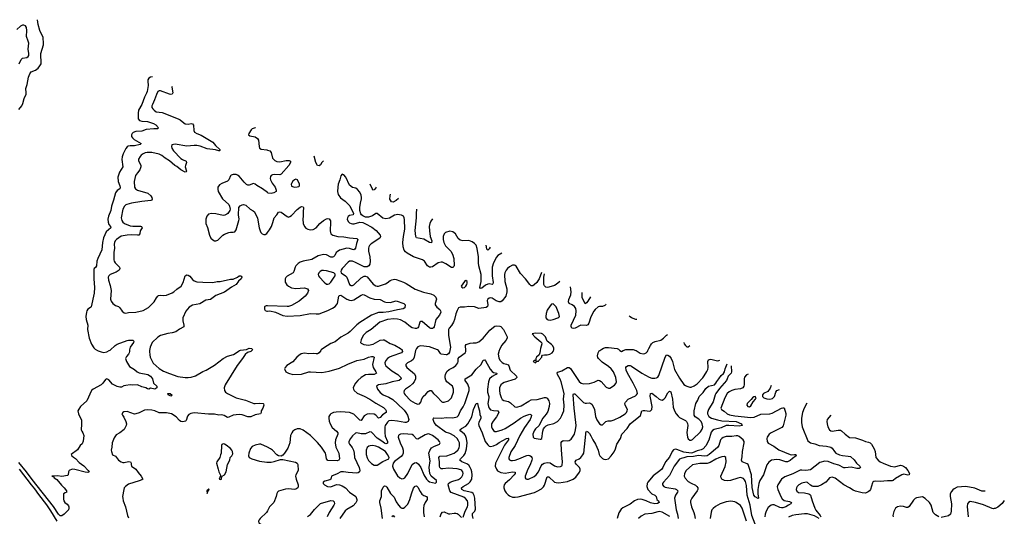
# Model space of a CAD drawing. Header units: inches. Extents: x 2001573 to 2220545, y 644482 to 846830.
# Tile 570 of 656: x 2096591 to 2110138, y 837718 to 844557. Entities that reach past the tile are written whole.
import ezdxf

# ---------------------------------------------------------------- set-up
doc = ezdxf.new("R2010")
doc.units = ezdxf.units.IN
doc.header["$MEASUREMENT"] = 0
for name, color, linetype in [('C0893', 7, 'Continuous'), ('C0894', 7, 'Continuous'), ('C1803', 7, 'Continuous'), ('C1804', 7, 'Continuous'), ('C1813', 7, 'Continuous')]:
    doc.layers.add(name, color=color, linetype=linetype)

msp = doc.modelspace()

# ---------------------------------------------------------------- linework, layer by layer
at = {"layer": 'C0893', "color": 5}
for points, elevation in [([(2098103, 840000), (2098104, 839990), (2098098, 839970), (2098087, 839950), (2098061, 839919), (2098048, 839892), (2098061, 839850), (2098103, 839783), (2098170, 839738), (2098206, 839706), (2098235, 839695), (2098353, 839673), (2098390, 839650), (2098417, 839610), (2098434, 839554), (2098476, 839510), (2098479, 839490), (2098450, 839470), (2098390, 839484), (2098370, 839469), (2098350, 839474), (2098328, 839488), (2098270, 839501), (2098210, 839530), (2098150, 839523), (2098110, 839528), (2098050, 839521), (2098024, 839516), (2097990, 839496), (2097970, 839495), (2097930, 839507), (2097870, 839538), (2097816, 839596), (2097790, 839610), (2097770, 839604), (2097733, 839550), (2097711, 839529), (2097602, 839470), (2097579, 839450), (2097515, 839310), (2097430, 839230), (2097404, 839196), (2097391, 839170), (2097398, 839130), (2097442, 839042), (2097443, 838970), (2097436, 838930), (2097439, 838910), (2097444, 838890), (2097459, 838870), (2097475, 838830), (2097466, 838754), (2097450, 838718), (2097424, 838696), (2097385, 838635), (2097301, 838570), (2097308, 838550), (2097330, 838531), (2097357, 838517), (2097410, 838459), (2097474, 838414), (2097533, 838350), (2097546, 838330), (2097530, 838322), (2097490, 838325), (2097350, 838364), (2097314, 838366), (2097270, 838348), (2097261, 838330), (2097256, 838290), (2097250, 838282), (2097173, 838267), (2097110, 838278), (2097034, 838270), (2097060, 838260), (2097065, 838250), (2097104, 838224), (2097166, 838146), (2097205, 838110), (2097235, 838070), (2097236, 838056), (2097242, 838050), (2097216, 838044), (2097193, 838027), (2097194, 837954), (2097199, 837930), (2097210, 837910), (2097244, 837884), (2097261, 837861), (2097267, 837850), (2097267, 837830), (2097262, 837810), (2097246, 837790), (2097204, 837750), (2097170, 837727), (2097150, 837727), (2097126, 837746), (2097056, 837856), (2096764, 838224), (2096684, 838330), (2096579, 838459)], 260), ([(2097663, 840000), (2097670, 839995), (2097710, 839982), (2097750, 839976), (2097790, 839984), (2097824, 840000)], 260), ([(2099785, 840000), (2099772, 839988), (2099724, 839976), (2099694, 839946), (2099658, 839890), (2099584, 839796), (2099417, 839530), (2099405, 839490), (2099410, 839451), (2099423, 839430), (2099450, 839410), (2099568, 839348), (2099699, 839319), (2099813, 839273), (2099830, 839270), (2099897, 839277), (2099942, 839270), (2099947, 839267), (2099951, 839250), (2099938, 839210), (2099914, 839170), (2099913, 839150), (2099903, 839130), (2099830, 839117), (2099770, 839087), (2099731, 839089), (2099650, 839116), (2099610, 839120), (2099527, 839113), (2099470, 839084), (2099450, 839080), (2099405, 839105), (2099374, 839114), (2099330, 839113), (2099270, 839125), (2099190, 839126), (2098990, 839144), (2098946, 839134), (2098920, 839120), (2098902, 839098), (2098880, 839040), (2098871, 839029), (2098856, 839024), (2098830, 839020), (2098810, 839025), (2098790, 839038), (2098746, 839090), (2098680, 839130), (2098610, 839144), (2098510, 839144), (2098450, 839170), (2098410, 839181), (2098350, 839185), (2098310, 839180), (2098237, 839143), (2098190, 839128), (2098170, 839127), (2098070, 839161), (2098024, 839156), (2098012, 839150), (2097998, 839130), (2098006, 839110), (2098024, 839084), (2098050, 839025), (2098059, 838990), (2098057, 838970), (2098028, 838912), (2097971, 838870), (2097920, 838840), (2097890, 838799), (2097865, 838730), (2097860, 838670), (2097850, 838630), (2097852, 838610), (2097870, 838567), (2097910, 838545), (2097950, 838490), (2097988, 838468), (2098010, 838460), (2098030, 838460), (2098090, 838473), (2098116, 838470), (2098124, 838450), (2098124, 838430), (2098130, 838410), (2098191, 838370), (2098221, 838321), (2098263, 838270), (2098285, 838230), (2098270, 838219), (2098234, 838206), (2098090, 838161), (2098045, 838130), (2098030, 838110), (2098024, 838090), (2098007, 837990), (2098008, 837970), (2098014, 837930), (2098048, 837850), (2098075, 837730), (2098090, 837699)], 280), ([(2098379, 840000), (2098377, 839990), (2098381, 839941), (2098388, 839908), (2098429, 839829), (2098510, 839756), (2098570, 839717), (2098650, 839683), (2098766, 839646), (2098870, 839631), (2098910, 839630), (2098950, 839636), (2099010, 839655), (2099109, 839711), (2099158, 839730), (2099270, 839799), (2099391, 839891), (2099450, 839922), (2099533, 839947), (2099610, 839998), (2099615, 840000)], 280), ([(2100000, 838669), (2099910, 838710), (2099890, 838712), (2099830, 838698), (2099790, 838678), (2099768, 838652), (2099742, 838590), (2099738, 838550), (2099750, 838528), (2099783, 838510), (2099890, 838476), (2099990, 838465), (2100000, 838465)], 320), ([(2096586, 838366), (2096750, 838151), (2096796, 838096), (2096850, 838019), (2096959, 837879), (2097016, 837796), (2097101, 837650)], 260), ([(2100000, 837795), (2099986, 837770), (2099899, 837690), (2099886, 837670), (2099876, 837650), (2099883, 837630), (2099990, 837556), (2100000, 837551)], 320)]:
    msp.add_lwpolyline(points, dxfattribs=dict(at, elevation=elevation))
for points, elevation in [([(2098670, 839373), (2098635, 839390), (2098628, 839410), (2098662, 839410), (2098690, 839388), (2098682, 839378)], 260), ([(2099390, 838716), (2099371, 838709), (2099366, 838694), (2099362, 838590), (2099356, 838564), (2099344, 838530), (2099305, 838470), (2099298, 838450), (2099324, 838370), (2099331, 838330), (2099353, 838287), (2099354, 838266), (2099350, 838266), (2099334, 838230), (2099350, 838225), (2099366, 838230), (2099366, 838254), (2099370, 838254), (2099378, 838270), (2099410, 838291), (2099430, 838331), (2099450, 838430), (2099483, 838490), (2099486, 838530), (2099510, 838551), (2099522, 838578), (2099517, 838610), (2099508, 838630), (2099490, 838653), (2099430, 838699), (2099410, 838711)], 320), ([(2099190, 838098), (2099180, 838080), (2099170, 838078), (2099167, 838070), (2099170, 838034), (2099186, 838070), (2099182, 838078), (2099190, 838074), (2099198, 838090)], 320)]:
    msp.add_lwpolyline(points, close=True, dxfattribs=dict(at, elevation=elevation))
at = {"layer": 'C0894', "color": 5}
for points, elevation in [([(2096581, 843319), (2096619, 843370), (2096636, 843404), (2096651, 843470), (2096678, 843530), (2096682, 843550), (2096676, 843610), (2096694, 843666), (2096713, 843767), (2096730, 843810), (2096750, 843837), (2096810, 843864), (2096845, 843890), (2096870, 843920), (2096885, 843950), (2096884, 844090), (2096919, 844210), (2096920, 844230), (2096912, 844310), (2096870, 844410), (2096845, 844490), (2096836, 844557)], 260), ([(2096586, 843950), (2096610, 844010), (2096630, 844026), (2096690, 844035), (2096710, 844048), (2096716, 844064), (2096716, 844090), (2096707, 844150), (2096715, 844235), (2096710, 844261), (2096685, 844325), (2096690, 844410), (2096684, 844450), (2096670, 844473), (2096650, 844483), (2096630, 844483), (2096600, 844470), (2096550, 844424)], 280), ([(2098419, 843772), (2098390, 843767), (2098370, 843754), (2098356, 843730), (2098353, 843710), (2098360, 843650), (2098345, 843570), (2098336, 843544), (2098308, 843492), (2098270, 843391), (2098228, 843310), (2098220, 843270), (2098219, 843230), (2098222, 843190), (2098240, 843170), (2098270, 843161), (2098350, 843153), (2098430, 843126), (2098465, 843110), (2098499, 843070), (2098487, 843053), (2098435, 843055), (2098330, 843043), (2098270, 843023), (2098190, 843019), (2098154, 843006), (2098138, 842990), (2098129, 842970), (2098129, 842950), (2098141, 842930), (2098168, 842908), (2098264, 842850), (2098250, 842840), (2098170, 842818), (2098110, 842821), (2098084, 842816), (2098070, 842808), (2098050, 842782), (2098015, 842710), (2098003, 842670), (2097998, 842630), (2098011, 842530), (2097963, 842457), (2097941, 842390), (2097946, 842330), (2097971, 842270), (2097973, 842247), (2097968, 842230), (2097930, 842205), (2097908, 842172), (2097882, 842070), (2097855, 841990), (2097843, 841930), (2097811, 841850), (2097805, 841810), (2097808, 841768), (2097818, 841738), (2097839, 841710), (2097846, 841690), (2097782, 841638), (2097745, 841555), (2097730, 841490), (2097723, 841390), (2097664, 841270), (2097654, 841230), (2097649, 841170), (2097634, 841146), (2097615, 841130), (2097610, 841115), (2097611, 840990), (2097621, 840870), (2097617, 840790), (2097575, 840605), (2097566, 840594), (2097530, 840572), (2097515, 840550), (2097509, 840530), (2097503, 840470), (2097508, 840428), (2097530, 840350), (2097525, 840290), (2097547, 840170), (2097580, 840090), (2097610, 840039), (2097630, 840020), (2097663, 840000)], 260), ([(2098687, 843639), (2098684, 843630), (2098697, 843550), (2098689, 843531), (2098670, 843527), (2098650, 843532), (2098530, 843576), (2098510, 843578), (2098494, 843566), (2098473, 843527), (2098447, 843453), (2098418, 843390), (2098410, 843370), (2098410, 843350), (2098422, 843330), (2098440, 843310), (2098468, 843290), (2098550, 843280), (2098770, 843193), (2098798, 843178), (2098850, 843135), (2098870, 843124), (2098910, 843119), (2098950, 843126), (2098970, 843121), (2098984, 843104), (2098986, 843030), (2098997, 843010), (2099030, 842990), (2099090, 842969), (2099248, 842870), (2099286, 842826), (2099345, 842770), (2099345, 842755), (2099342, 842750), (2099330, 842749), (2099283, 842763), (2099170, 842781), (2099076, 842816), (2099030, 842825), (2098990, 842826), (2098890, 842816), (2098730, 842842), (2098686, 842834), (2098679, 842810), (2098683, 842790), (2098705, 842750), (2098807, 842647), (2098830, 842632), (2098882, 842610), (2098887, 842590), (2098871, 842550), (2098870, 842530), (2098884, 842470), (2098880, 842460), (2098870, 842456), (2098810, 842488), (2098754, 842534), (2098726, 842550), (2098654, 842614), (2098591, 842650), (2098546, 842686), (2098510, 842704), (2098410, 842730), (2098345, 842730), (2098317, 842723), (2098290, 842710), (2098262, 842690), (2098247, 842673), (2098225, 842635), (2098224, 842616), (2098258, 842550), (2098260, 842530), (2098245, 842490), (2098210, 842450), (2098184, 842410), (2098165, 842330), (2098173, 842250), (2098186, 842226), (2098210, 842209), (2098353, 842170), (2098395, 842130), (2098409, 842110), (2098414, 842086), (2098411, 842070), (2098394, 842066), (2098270, 842053), (2098131, 842029), (2098067, 842013), (2098050, 842007), (2098032, 841990), (2098012, 841950), (2097986, 841830), (2097995, 841790), (2098009, 841770), (2098032, 841750), (2098110, 841720), (2098150, 841712), (2098254, 841714), (2098269, 841709), (2098275, 841690), (2098250, 841650), (2098243, 841610), (2098229, 841591), (2098210, 841588), (2098133, 841593), (2098070, 841592), (2097986, 841574), (2097924, 841530), (2097905, 841510), (2097895, 841490), (2097892, 841468), (2097896, 841410), (2097888, 841352), (2097887, 841250), (2097892, 841230), (2097907, 841210), (2097966, 841150), (2097970, 841130), (2097959, 841110), (2097918, 841082), (2097838, 841050), (2097817, 841030), (2097809, 841011), (2097815, 840970), (2097838, 840898), (2097849, 840830), (2097841, 840710), (2097850, 840683), (2097873, 840650), (2097910, 840620), (2097950, 840608), (2097970, 840590), (2098003, 840543), (2098030, 840520), (2098050, 840514), (2098090, 840523), (2098190, 840529), (2098290, 840554), (2098364, 840596), (2098439, 840670), (2098473, 840727), (2098490, 840748), (2098503, 840757), (2098530, 840762), (2098570, 840757), (2098610, 840765), (2098690, 840796), (2098710, 840809), (2098753, 840847), (2098813, 840890), (2098840, 840940), (2098870, 841030), (2098890, 841046), (2098910, 841040), (2098930, 841025), (2098970, 840979), (2098990, 840963), (2099030, 840949), (2099110, 840942), (2099250, 840940), (2099310, 840950), (2099350, 840950), (2099490, 840984), (2099530, 840985), (2099589, 841011), (2099610, 841031), (2099631, 841031), (2099645, 841025), (2099647, 841010), (2099637, 840990), (2099603, 840957), (2099571, 840909), (2099506, 840874), (2099410, 840804), (2099290, 840757), (2099215, 840705), (2099150, 840694), (2099070, 840646), (2098970, 840626), (2098923, 840597), (2098877, 840543), (2098836, 840450), (2098834, 840410), (2098851, 840350), (2098850, 840330), (2098790, 840297), (2098741, 840259), (2098690, 840243), (2098630, 840236), (2098530, 840208), (2098490, 840186), (2098415, 840110), (2098386, 840050), (2098379, 840000)], 280), ([(2099836, 843073), (2099832, 843068), (2099790, 843052), (2099778, 843042), (2099745, 842990), (2099739, 842970), (2099758, 842958), (2099830, 842942), (2099862, 842922), (2099876, 842896), (2099885, 842810), (2099892, 842790), (2099913, 842773), (2099990, 842766), (2100000, 842762)], 320), ([(2100000, 842177), (2099930, 842230), (2099855, 842275), (2099830, 842294), (2099810, 842302), (2099750, 842280), (2099730, 842280), (2099710, 842289), (2099679, 842319), (2099610, 842402), (2099590, 842417), (2099570, 842425), (2099530, 842427), (2099502, 842418), (2099490, 842406), (2099467, 842353), (2099450, 842334), (2099370, 842301), (2099338, 842282), (2099319, 842250), (2099316, 842224), (2099320, 842190), (2099383, 842090), (2099467, 842010), (2099479, 841990), (2099486, 841950), (2099482, 841930), (2099456, 841890), (2099443, 841877), (2099415, 841865), (2099390, 841861), (2099290, 841883), (2099230, 841888), (2099190, 841877), (2099168, 841852), (2099154, 841810), (2099150, 841750), (2099176, 841696), (2099201, 841590), (2099221, 841550), (2099250, 841524), (2099270, 841514), (2099290, 841510), (2099318, 841522), (2099384, 841590), (2099410, 841606), (2099470, 841629), (2099490, 841633), (2099530, 841630), (2099550, 841635), (2099570, 841664), (2099608, 841790), (2099610, 841810), (2099602, 841870), (2099605, 841970), (2099624, 841996), (2099650, 842009), (2099671, 842011), (2099703, 842003), (2099762, 841950), (2099805, 841925), (2099820, 841910), (2099864, 841824), (2099887, 841690), (2099900, 841650), (2099910, 841628), (2099926, 841610), (2099950, 841599), (2099970, 841601), (2099990, 841612), (2100000, 841625)], 320), ([(2100000, 840616), (2099983, 840617), (2099962, 840610), (2099958, 840602), (2099959, 840570), (2099970, 840551), (2099990, 840543), (2100000, 840544)], 320), ([(2097824, 840000), (2097835, 840005), (2097903, 840070), (2097932, 840088), (2098070, 840139), (2098090, 840144), (2098150, 840145), (2098161, 840130), (2098155, 840110), (2098113, 840047), (2098103, 840010), (2098103, 840000)], 260), ([(2099615, 840000), (2099630, 840005), (2099710, 840017), (2099750, 840034), (2099786, 840030), (2099795, 840010), (2099785, 840000)], 280)]:
    msp.add_lwpolyline(points, dxfattribs=dict(at, elevation=elevation))
at = {"layer": 'C1803', "color": 5}
for points, elevation in [([(2100734, 840000), (2100710, 839968), (2100690, 839958), (2100670, 839955), (2100630, 839959), (2100570, 839955), (2100510, 839965), (2100466, 839954), (2100430, 839933), (2100405, 839910), (2100350, 839845), (2100265, 839795), (2100242, 839770), (2100235, 839750), (2100238, 839738), (2100253, 839710), (2100289, 839689), (2100350, 839673), (2100470, 839676), (2100570, 839708), (2100590, 839710), (2100750, 839698), (2100850, 839717), (2100990, 839760), (2101106, 839814), (2101230, 839864), (2101330, 839883), (2101390, 839909), (2101430, 839921), (2101450, 839921), (2101468, 839910), (2101443, 839810), (2101454, 839770), (2101493, 839710), (2101498, 839690), (2101469, 839671), (2101390, 839672), (2101350, 839666), (2101290, 839631), (2101242, 839590), (2101209, 839550), (2101187, 839510), (2101181, 839490), (2101183, 839470), (2101191, 839450), (2101235, 839415), (2101330, 839375), (2101410, 839333), (2101490, 839275), (2101596, 839216), (2101625, 839190), (2101635, 839170), (2101634, 839150), (2101585, 839115), (2101550, 839078), (2101530, 839070), (2101493, 839113), (2101470, 839124), (2101410, 839129), (2101370, 839126), (2101330, 839103), (2101290, 839040), (2101270, 839041), (2101190, 839124), (2101128, 839148), (2101010, 839157), (2100946, 839154), (2100910, 839148), (2100872, 839130), (2100861, 839119), (2100846, 839094), (2100843, 839070), (2100847, 839030), (2100862, 838990), (2100890, 838942), (2100952, 838890), (2100968, 838868), (2100970, 838850), (2100937, 838770), (2100931, 838730), (2100942, 838670), (2100984, 838590), (2100990, 838510), (2100984, 838490), (2100958, 838482), (2100830, 838487), (2100814, 838510), (2100805, 838570), (2100798, 838590), (2100743, 838670), (2100690, 838736), (2100594, 838830), (2100490, 838906), (2100450, 838922), (2100430, 838925), (2100410, 838923), (2100378, 838910), (2100351, 838889), (2100334, 838866), (2100318, 838830), (2100306, 838730), (2100282, 838658), (2100234, 838586), (2100210, 838561), (2100190, 838549), (2100153, 838553), (2100130, 838565), (2100070, 838630), (2100041, 838650), (2100000, 838669)], 320), ([(2101855, 840000), (2101858, 839990), (2101843, 839970), (2101710, 839926), (2101677, 839910), (2101650, 839890), (2101630, 839866), (2101617, 839830), (2101620, 839810), (2101630, 839790), (2101710, 839723), (2101792, 839670), (2101833, 839630), (2101840, 839610), (2101810, 839589), (2101715, 839570), (2101630, 839544), (2101527, 839530), (2101502, 839510), (2101513, 839470), (2101550, 839422), (2101592, 839392), (2101670, 839358), (2101725, 839325), (2101790, 839268), (2101879, 839179), (2101904, 839150), (2101928, 839110), (2101947, 839050), (2101936, 839024), (2101910, 839010), (2101890, 839010), (2101790, 839030), (2101710, 839038), (2101670, 839032), (2101650, 839016), (2101621, 838970), (2101616, 838950), (2101613, 838870), (2101620, 838820), (2101652, 838750), (2101653, 838727), (2101641, 838719), (2101630, 838718), (2101610, 838726), (2101574, 838754), (2101510, 838794), (2101430, 838876), (2101410, 838882), (2101350, 838853), (2101290, 838854), (2101230, 838867), (2101210, 838863), (2101170, 838827), (2101141, 838790), (2101120, 838750), (2101120, 838730), (2101129, 838710), (2101166, 838666), (2101183, 838630), (2101193, 838590), (2101199, 838530), (2101264, 838390), (2101270, 838350), (2101265, 838330), (2101250, 838316), (2101230, 838314), (2101110, 838323), (2101047, 838333), (2101010, 838331), (2100958, 838302), (2100883, 838270), (2100871, 838230), (2100859, 838221), (2100790, 838203), (2100767, 838190), (2100767, 838170), (2100783, 838150), (2100827, 838127), (2100870, 838126), (2100950, 838155), (2100990, 838152), (2101030, 838140), (2101073, 838113), (2101129, 838049), (2101217, 837990), (2101230, 837950), (2101228, 837930), (2101218, 837902), (2101177, 837863), (2101090, 837813), (2101068, 837792), (2100995, 837690)], 340), ([(2102039, 840000), (2102019, 839910), (2102003, 839877), (2101982, 839858), (2101925, 839830), (2101902, 839810), (2101903, 839790), (2101918, 839770), (2102022, 839682), (2102037, 839650), (2102036, 839610), (2102019, 839570), (2101996, 839544), (2101956, 839504), (2101899, 839470), (2101880, 839450), (2101875, 839430), (2101881, 839410), (2101894, 839390), (2101970, 839314), (2102030, 839276), (2102070, 839265), (2102090, 839268), (2102110, 839290), (2102123, 839337), (2102141, 839370), (2102178, 839402), (2102210, 839438), (2102233, 839453), (2102254, 839450), (2102283, 839410), (2102330, 839370), (2102397, 839297), (2102410, 839290), (2102430, 839289), (2102490, 839309), (2102516, 839330), (2102530, 839351), (2102558, 839430), (2102560, 839470), (2102545, 839510), (2102470, 839572), (2102454, 839594), (2102446, 839626), (2102447, 839650), (2102450, 839670), (2102468, 839712), (2102500, 839740), (2102555, 839770), (2102590, 839795), (2102618, 839830), (2102625, 839850), (2102623, 839890), (2102636, 839910), (2102721, 839970), (2102728, 839990), (2102728, 840000)], 360), ([(2102691, 837709), (2102720, 837790), (2102750, 837850), (2102755, 837870), (2102755, 837910), (2102750, 837930), (2102725, 837965), (2102701, 837981), (2102526, 838046), (2102509, 838070), (2102486, 838150), (2102492, 838170), (2102516, 838190), (2102550, 838204), (2102630, 838225), (2102658, 838242), (2102676, 838264), (2102688, 838290), (2102692, 838310), (2102688, 838330), (2102672, 838350), (2102659, 838359), (2102610, 838374), (2102490, 838380), (2102411, 838371), (2102390, 838374), (2102372, 838390), (2102367, 838407), (2102365, 838470), (2102357, 838530), (2102372, 838548), (2102470, 838550), (2102567, 838590), (2102593, 838607), (2102618, 838630), (2102637, 838663), (2102643, 838690), (2102640, 838730), (2102630, 838759), (2102611, 838790), (2102570, 838828), (2102510, 838860), (2102450, 838879), (2102325, 838970), (2102293, 839010), (2102279, 839050), (2102283, 839070), (2102290, 839074), (2102390, 839071), (2102470, 839079), (2102550, 839074), (2102610, 839090), (2102630, 839107), (2102657, 839170), (2102693, 839227), (2102714, 839270), (2102773, 839450), (2102773, 839490), (2102768, 839510), (2102757, 839537), (2102722, 839590), (2102722, 839610), (2102813, 839667), (2102870, 839746), (2102939, 839810), (2102970, 839867), (2102990, 839874), (2103001, 839861), (2103065, 839745), (2103090, 839712), (2103110, 839700), (2103156, 839690), (2103153, 839670), (2103135, 839665), (2103090, 839642), (2103057, 839610), (2103043, 839570), (2103026, 839470), (2103028, 839428), (2103044, 839370), (2103045, 839350), (2103032, 839270), (2103039, 839230), (2103048, 839210), (2103070, 839187), (2103110, 839174), (2103169, 839169), (2103185, 839150), (2103152, 839088), (2103104, 839030), (2103083, 838990), (2103084, 838950), (2103090, 838930), (2103110, 838899), (2103130, 838887), (2103150, 838885), (2103230, 838909), (2103270, 838928), (2103394, 839006), (2103481, 839070), (2103530, 839096), (2103570, 839113), (2103610, 839123), (2103630, 839117), (2103633, 839113), (2103630, 839090), (2103615, 839050), (2103538, 838942), (2103472, 838830), (2103408, 838692), (2103350, 838605), (2103321, 838530), (2103322, 838510), (2103330, 838497), (2103347, 838487), (2103370, 838486), (2103410, 838492), (2103481, 838519), (2103530, 838543), (2103570, 838556), (2103590, 838559), (2103610, 838555), (2103630, 838542), (2103637, 838530), (2103641, 838510), (2103638, 838490), (2103613, 838427), (2103582, 838370), (2103547, 838270), (2103546, 838250), (2103555, 838235), (2103570, 838230), (2103590, 838232), (2103670, 838267), (2103697, 838290), (2103727, 838330), (2103766, 838414), (2103784, 838436), (2103809, 838451), (2103850, 838460), (2103890, 838453), (2103950, 838412), (2103990, 838400), (2104030, 838403), (2104048, 838412), (2104056, 838424), (2104060, 838470), (2104048, 838568), (2104041, 838710), (2104043, 838737), (2104050, 838750), (2104070, 838762), (2104130, 838758), (2104150, 838763), (2104177, 838783), (2104224, 838850), (2104239, 838910), (2104245, 838970), (2104244, 839010), (2104218, 839210), (2104207, 839390), (2104210, 839407), (2104230, 839405), (2104350, 839288), (2104370, 839278), (2104390, 839276), (2104430, 839280), (2104450, 839272), (2104461, 839261), (2104482, 839230), (2104500, 839190), (2104513, 839093), (2104530, 839046), (2104570, 838990), (2104590, 838977), (2104610, 838978), (2104657, 839023), (2104687, 839033), (2104730, 839035), (2104770, 839045), (2104850, 839083), (2104922, 839130), (2104940, 839150), (2104951, 839169), (2104952, 839190), (2104922, 839250), (2104919, 839270), (2104924, 839290), (2104961, 839330), (2105062, 839378), (2105078, 839390), (2105090, 839410), (2105082, 839450), (2105031, 839551), (2104952, 839690), (2104935, 839730), (2104929, 839770), (2104938, 839782), (2104964, 839796), (2104990, 839797), (2105010, 839787), (2105149, 839690), (2105250, 839635), (2105290, 839620), (2105330, 839620), (2105354, 839626), (2105370, 839633), (2105383, 839657), (2105470, 839911), (2105490, 839940), (2105510, 839938), (2105530, 839922), (2105554, 839890), (2105572, 839850), (2105602, 839742), (2105670, 839621), (2105730, 839533), (2105750, 839518), (2105770, 839510), (2105810, 839497), (2105830, 839499), (2105870, 839517), (2105910, 839542), (2105990, 839624), (2106010, 839652), (2106047, 839713), (2106059, 839741), (2106063, 839770), (2106058, 839850), (2106067, 839873), (2106080, 839880), (2106099, 839881), (2106190, 839861), (2106210, 839862), (2106222, 839867)], 340), ([(2102508, 840000), (2102503, 839977), (2102490, 839955), (2102470, 839944), (2102457, 839943), (2102390, 839950), (2102379, 839959), (2102362, 839990), (2102351, 840000)], 360), ([(2103190, 840000), (2103175, 839950), (2103182, 839902), (2103198, 839870), (2103230, 839837), (2103250, 839824), (2103290, 839815), (2103310, 839804), (2103321, 839790), (2103340, 839730), (2103427, 839650), (2103431, 839630), (2103410, 839607), (2103258, 839562), (2103232, 839548), (2103212, 839530), (2103194, 839490), (2103192, 839450), (2103198, 839410), (2103216, 839356), (2103229, 839329), (2103250, 839313), (2103318, 839298), (2103342, 839282), (2103405, 839225), (2103430, 839220), (2103490, 839238), (2103595, 839305), (2103630, 839321), (2103711, 839329), (2103810, 839354), (2103830, 839354), (2103850, 839344), (2103871, 839311), (2103879, 839270), (2103876, 839230), (2103856, 839164), (2103835, 839125), (2103789, 839070), (2103734, 838966), (2103690, 838922), (2103670, 838895), (2103650, 838850), (2103654, 838810), (2103670, 838794), (2103750, 838779), (2103759, 838781), (2103773, 838790), (2103787, 838893), (2103797, 838923), (2103814, 838946), (2103836, 838964), (2103863, 838977), (2103942, 838998), (2103990, 839025), (2104032, 839070), (2104052, 839108), (2104077, 839170), (2104083, 839250), (2104075, 839330), (2104082, 839410), (2104043, 839570), (2104027, 839607), (2103990, 839670), (2103986, 839690), (2103995, 839705), (2104050, 839724), (2104130, 839770), (2104150, 839769), (2104170, 839755), (2104270, 839602), (2104290, 839575), (2104314, 839554), (2104350, 839544), (2104430, 839549), (2104494, 839566), (2104550, 839592), (2104570, 839588), (2104590, 839577), (2104658, 839498), (2104690, 839481), (2104710, 839481), (2104776, 839524), (2104794, 839546), (2104801, 839570), (2104793, 839630), (2104760, 839710), (2104727, 839750), (2104690, 839782), (2104603, 839843), (2104556, 839890), (2104546, 839906), (2104542, 839930), (2104550, 839970), (2104565, 839995), (2104572, 840000)], 360), ([(2103750, 840000), (2103746, 839970), (2103736, 839944), (2103702, 839910), (2103694, 839890), (2103694, 839866), (2103670, 839866), (2103654, 839850), (2103690, 839834), (2103706, 839854), (2103730, 839854), (2103734, 839866), (2103773, 839910), (2103774, 839926), (2103783, 839937), (2103810, 839942), (2103850, 839941), (2103884, 839950), (2103916, 839970), (2103932, 839990), (2103935, 840000)], 380), ([(2104850, 840000), (2104870, 839990), (2104895, 840000)], 360), ([(2105072, 840000), (2105130, 839965), (2105170, 839958), (2105190, 839962), (2105210, 839970), (2105230, 839987), (2105235, 840000)], 360), ([(2102829, 837689), (2102819, 837730), (2102823, 837757), (2102852, 837790), (2102862, 837818), (2102853, 837970), (2102846, 838006), (2102832, 838032), (2102810, 838047), (2102707, 838070), (2102675, 838090), (2102671, 838110), (2102693, 838130), (2102765, 838170), (2102790, 838194), (2102810, 838230), (2102816, 838290), (2102811, 838330), (2102802, 838362), (2102790, 838390), (2102770, 838421), (2102743, 838443), (2102674, 838470), (2102648, 838490), (2102654, 838510), (2102703, 838557), (2102718, 838582), (2102737, 838650), (2102748, 838730), (2102739, 838790), (2102723, 838830), (2102710, 838850), (2102662, 838890), (2102648, 838910), (2102670, 838930), (2102730, 838958), (2102759, 838990), (2102810, 839090), (2102834, 839190), (2102870, 839272), (2102890, 839275), (2102892, 839272), (2102898, 839230), (2102917, 839170), (2102920, 839120), (2102937, 839090), (2102937, 839070), (2102907, 839010), (2102903, 838990), (2102907, 838970), (2102953, 838870), (2102994, 838750), (2103030, 838701), (2103050, 838686), (2103070, 838680), (2103108, 838688), (2103152, 838708), (2103190, 838735), (2103290, 838789), (2103310, 838795), (2103316, 838790), (2103315, 838770), (2103263, 838697), (2103145, 838470), (2103137, 838450), (2103135, 838410), (2103150, 838370), (2103167, 838347), (2103210, 838320), (2103270, 838314), (2103370, 838330), (2103408, 838328), (2103409, 838310), (2103395, 838290), (2103330, 838220), (2103269, 838170), (2103257, 838150), (2103251, 838130), (2103253, 838110), (2103267, 838070), (2103283, 838043), (2103310, 838013), (2103330, 838000), (2103370, 837984), (2103410, 837981), (2103450, 837985), (2103672, 838048), (2103710, 838064), (2103770, 838099), (2103797, 838123), (2103812, 838148), (2103850, 838262), (2103870, 838262), (2103950, 838191), (2103970, 838184), (2104010, 838181), (2104130, 838197), (2104204, 838230), (2104242, 838258), (2104295, 838325), (2104303, 838350), (2104303, 838370), (2104292, 838392), (2104251, 838430), (2104238, 838450), (2104233, 838470), (2104247, 838490), (2104290, 838512), (2104311, 838529), (2104337, 838563), (2104351, 838589), (2104381, 838850), (2104380, 838870), (2104390, 838892), (2104410, 838882), (2104430, 838858), (2104450, 838826), (2104475, 838770), (2104513, 838710), (2104548, 838630), (2104563, 838570), (2104572, 838550), (2104610, 838514), (2104630, 838504), (2104650, 838499), (2104690, 838510), (2104730, 838550), (2104770, 838606), (2104790, 838650), (2104807, 838710), (2104856, 838790), (2104877, 838850), (2104950, 838929), (2104991, 838990), (2105131, 839109), (2105151, 839169), (2105170, 839176), (2105190, 839176), (2105255, 839165), (2105271, 839169), (2105290, 839188), (2105293, 839230), (2105265, 839375), (2105270, 839410), (2105290, 839413), (2105349, 839370), (2105390, 839331), (2105410, 839321), (2105430, 839320), (2105452, 839330), (2105471, 839349), (2105510, 839419), (2105530, 839441), (2105550, 839431), (2105574, 839330), (2105583, 839223), (2105598, 839170), (2105622, 839130), (2105650, 839097), (2105670, 839081), (2105750, 839039), (2105766, 839026), (2105778, 838998), (2105782, 838970), (2105769, 838871), (2105777, 838810), (2105790, 838784), (2105810, 838767), (2105830, 838765), (2105850, 838775), (2105959, 838881), (2105981, 838919), (2105989, 838950), (2105983, 838990), (2105965, 839025), (2105936, 839056), (2105885, 839090), (2105871, 839111), (2105870, 839170), (2105892, 839270), (2105922, 839318), (2105941, 839370), (2105995, 839425), (2106030, 839478), (2106070, 839509), (2106150, 839531), (2106170, 839551), (2106183, 839577), (2106211, 839610), (2106241, 839659), (2106273, 839687), (2106290, 839710), (2106295, 839750), (2106323, 839818)], 320), ([(2106382, 839789), (2106386, 839710), (2106380, 839690), (2106339, 839650), (2106327, 839610), (2106315, 839590), (2106220, 839480), (2106170, 839410), (2106159, 839390), (2106130, 839297), (2106068, 839190), (2106056, 839150), (2106055, 839130), (2106071, 839091), (2106108, 839068), (2106190, 839045), (2106250, 839034), (2106450, 839023), (2106524, 838990), (2106532, 838968), (2106490, 838962), (2106349, 838971), (2106311, 838969), (2106241, 838939), (2106144, 838916), (2106122, 838898), (2106104, 838876), (2106074, 838766), (2106030, 838690), (2105996, 838650), (2105966, 838634), (2105910, 838621), (2105850, 838593), (2105830, 838590), (2105730, 838603), (2105630, 838638), (2105610, 838641), (2105587, 838633), (2105569, 838610), (2105530, 838531), (2105475, 838470), (2105438, 838390), (2105424, 838370), (2105397, 838343), (2105306, 838274), (2105234, 838190), (2105222, 838170), (2105218, 838130), (2105234, 838090), (2105290, 838027), (2105328, 838008), (2105350, 837990), (2105359, 837950), (2105380, 837930), (2105390, 837910), (2105366, 837894), (2105330, 837890), (2105270, 837904), (2105210, 837932), (2105157, 837950), (2105130, 837954), (2105090, 837951), (2105050, 837931), (2104990, 837885), (2104890, 837834), (2104865, 837815), (2104833, 837767), (2104813, 837690)], 320), ([(2106614, 839674), (2106590, 839666), (2106565, 839635), (2106558, 839610), (2106559, 839530), (2106553, 839510), (2106539, 839490), (2106508, 839472), (2106430, 839463), (2106390, 839453), (2106350, 839432), (2106327, 839410), (2106291, 839350), (2106237, 839210), (2106248, 839188), (2106285, 839165), (2106325, 839130), (2106356, 839116), (2106430, 839101), (2106650, 839080), (2106695, 839085), (2106790, 839125), (2106910, 839130), (2106943, 839137), (2107070, 839208), (2107090, 839213), (2107110, 839211), (2107130, 839136), (2107132, 839110), (2107095, 838965), (2107077, 838943), (2106986, 838894), (2106930, 838870), (2106902, 838850), (2106875, 838810), (2106870, 838790), (2106874, 838750), (2106890, 838724), (2106966, 838686), (2107035, 838635), (2107190, 838569), (2107210, 838566), (2107250, 838572), (2107270, 838570), (2107275, 838550), (2107223, 838517), (2107190, 838487), (2107155, 838470), (2107130, 838471), (2107050, 838496), (2107010, 838503), (2106936, 838490), (2106896, 838464), (2106872, 838428), (2106824, 838290), (2106773, 838210), (2106759, 838170), (2106747, 838087), (2106746, 838026), (2106755, 837970), (2106750, 837964), (2106710, 837988), (2106690, 838012), (2106670, 838114), (2106660, 838290), (2106625, 838405), (2106612, 838432), (2106601, 838441), (2106530, 838470), (2106520, 838490), (2106530, 838538), (2106535, 838610), (2106560, 838730), (2106557, 838750), (2106546, 838770), (2106490, 838819), (2106470, 838826), (2106450, 838827), (2106390, 838818), (2106310, 838816), (2106270, 838804), (2106250, 838790), (2106235, 838770), (2106208, 838692), (2106194, 838666), (2106078, 838570), (2106050, 838553), (2106011, 838549), (2105930, 838557), (2105860, 838540), (2105770, 838536), (2105730, 838523), (2105690, 838516), (2105670, 838505), (2105596, 838410), (2105530, 838279), (2105447, 838190), (2105435, 838170), (2105437, 838150), (2105454, 838130), (2105470, 838121), (2105494, 838114), (2105610, 838098), (2105629, 838089), (2105646, 838070), (2105643, 838050), (2105615, 838010), (2105602, 837970), (2105622, 837810), (2105640, 837750), (2105651, 837690)], 340), ([(2106928, 839519), (2106915, 839485), (2106884, 839436), (2106826, 839410), (2106813, 839390), (2106811, 839370), (2106831, 839350), (2106870, 839336), (2106912, 839332), (2106950, 839342), (2106975, 839370), (2106993, 839427), (2107010, 839450), (2107043, 839463)], 360), ([(2107420, 839277), (2107384, 839210), (2107361, 839150), (2107349, 839069), (2107346, 839010), (2107356, 838950), (2107436, 838756), (2107470, 838729), (2107530, 838717), (2107590, 838693), (2107690, 838683), (2107749, 838669), (2107770, 838656), (2107801, 838610), (2107820, 838590), (2107870, 838564), (2107910, 838555), (2107989, 838549), (2108020, 838540), (2108070, 838498), (2108104, 838450), (2108150, 838410), (2108157, 838390), (2108155, 838385), (2108143, 838377), (2108110, 838377), (2108030, 838397), (2107950, 838384), (2107930, 838384), (2107863, 838423), (2107790, 838442), (2107714, 838474), (2107670, 838478), (2107601, 838459), (2107470, 838358), (2107409, 838349), (2107350, 838355), (2107330, 838353), (2107230, 838305), (2107116, 838264), (2107070, 838230), (2107022, 838150), (2107014, 838126), (2107020, 838090), (2107063, 837990), (2107081, 837961), (2107110, 837938), (2107181, 837921), (2107208, 837910), (2107201, 837890), (2107170, 837870), (2107130, 837848), (2107090, 837837), (2107070, 837835), (2107050, 837840), (2106970, 837878), (2106950, 837879), (2106930, 837872), (2106890, 837840), (2106860, 837790), (2106847, 837750), (2106843, 837710)], 360), ([(2107753, 839112), (2107702, 839050), (2107698, 839022), (2107699, 838990), (2107710, 838951), (2107731, 838911), (2107750, 838895), (2107770, 838891), (2107850, 838905), (2107870, 838907), (2107883, 838903), (2107897, 838897), (2107950, 838848), (2108010, 838805), (2108090, 838799), (2108188, 838768), (2108230, 838748), (2108270, 838741), (2108290, 838732), (2108310, 838710), (2108349, 838650), (2108361, 838610), (2108370, 838530), (2108404, 838490), (2108430, 838471), (2108470, 838451), (2108570, 838408), (2108630, 838402), (2108710, 838422), (2108730, 838420), (2108750, 838410), (2108777, 838390), (2108812, 838350), (2108832, 838310), (2108830, 838289), (2108810, 838286), (2108757, 838297), (2108730, 838292), (2108642, 838238), (2108610, 838211), (2108593, 838207), (2108530, 838209), (2108430, 838200), (2108370, 838203), (2108342, 838198), (2108329, 838191), (2108322, 838178), (2108296, 838090), (2108285, 838070), (2108266, 838054), (2108230, 838039), (2108182, 838042), (2108090, 838066), (2108059, 838079), (2108010, 838113), (2107930, 838150), (2107810, 838244), (2107770, 838258), (2107731, 838250), (2107715, 838225), (2107683, 838190), (2107621, 838150), (2107570, 838131), (2107510, 838130), (2107494, 838134), (2107470, 838147), (2107430, 838182), (2107410, 838188), (2107350, 838174), (2107310, 838150), (2107289, 838130), (2107278, 838110), (2107276, 838090), (2107284, 838064), (2107308, 838048), (2107390, 838041), (2107448, 838028), (2107460, 838020), (2107469, 838009), (2107492, 837930), (2107530, 837830), (2107545, 837805), (2107604, 837730), (2107612, 837710)], 380), ([(2106709, 837610), (2106666, 837730), (2106640, 837870), (2106602, 838010), (2106590, 838141), (2106577, 838197), (2106563, 838223), (2106550, 838239), (2106510, 838252), (2106470, 838246), (2106370, 838212), (2106330, 838206), (2106290, 838212), (2106252, 838232), (2106240, 838250), (2106239, 838270), (2106295, 838405), (2106310, 838470), (2106308, 838528), (2106290, 838542), (2106250, 838537), (2106210, 838525), (2106170, 838507), (2106090, 838460), (2106050, 838447), (2105950, 838447), (2105850, 838427), (2105760, 838350), (2105736, 838310), (2105735, 838270), (2105746, 838246), (2105790, 838200), (2105830, 838174), (2105890, 838146), (2105909, 838130), (2105922, 838110), (2105923, 838090), (2105914, 838070), (2105839, 837970), (2105819, 837930), (2105818, 837910), (2105832, 837850), (2105868, 837770), (2105877, 837737), (2105883, 837690)], 360), ([(2100000, 838465), (2100050, 838466), (2100090, 838472), (2100180, 838500), (2100210, 838503), (2100384, 838464), (2100410, 838450), (2100417, 838430), (2100423, 838350), (2100389, 838291), (2100388, 838270), (2100395, 838230), (2100422, 838150), (2100423, 838130), (2100416, 838110), (2100390, 838094), (2100370, 838090), (2100290, 838096), (2100250, 838093), (2100150, 838064), (2100136, 838050), (2100127, 838033), (2100118, 837990), (2100089, 837910), (2100030, 837850), (2100000, 837795)], 320), ([(2101581, 837690), (2101565, 837830), (2101547, 837907), (2101548, 837930), (2101567, 837990), (2101570, 838071), (2101590, 838118), (2101610, 838139), (2101630, 838135), (2101642, 838122), (2101691, 838031), (2101741, 837981), (2101770, 837919), (2101801, 837870), (2101830, 837838), (2101850, 837829), (2101870, 837831), (2101890, 837843), (2101930, 837886), (2101960, 837950), (2101982, 838030), (2102010, 838104), (2102030, 838135), (2102050, 838138), (2102070, 838118), (2102099, 838059), (2102124, 838024), (2102150, 838007), (2102187, 837990), (2102197, 837977), (2102198, 837950), (2102170, 837908), (2102152, 837868), (2102146, 837830), (2102146, 837770), (2102158, 837710)], 340), ([(2109875, 838066), (2109830, 838065), (2109730, 838105), (2109610, 838127), (2109490, 838118), (2109450, 838099), (2109430, 838084), (2109410, 838062), (2109393, 838030), (2109392, 837990), (2109413, 837890), (2109407, 837790), (2109399, 837750), (2109370, 837725), (2109270, 837703)], 420), ([(2100550, 837717), (2100590, 837742), (2100649, 837811), (2100730, 837893), (2100870, 837935), (2100904, 837930), (2100916, 837916), (2100921, 837890), (2100915, 837870), (2100848, 837770), (2100821, 837710)], 320), ([(2106591, 837651), (2106533, 837833), (2106507, 837867), (2106449, 837910), (2106430, 837917), (2106375, 837925), (2106310, 837919), (2106230, 837890), (2106165, 837855), (2106132, 837828), (2106114, 837806), (2106104, 837776), (2106089, 837690)], 380), ([(2109237, 837710), (2109190, 837738), (2109161, 837770), (2109131, 837870), (2109110, 837911), (2109050, 837966), (2109010, 837988), (2108930, 837971), (2108910, 837962), (2108890, 837943), (2108830, 837854), (2108810, 837840), (2108790, 837839), (2108750, 837852), (2108710, 837858), (2108670, 837851), (2108641, 837830), (2108617, 837783), (2108605, 837730), (2108609, 837710)], 420), ([(2110000, 837824), (2109990, 837823), (2109970, 837825), (2109850, 837875), (2109742, 837910), (2109670, 837921), (2109645, 837910), (2109631, 837889), (2109626, 837854), (2109642, 837710)], 440), ([(2101710, 837717), (2101730, 837732), (2101750, 837708)], 320), ([(2102377, 837710), (2102388, 837752), (2102406, 837774), (2102430, 837779), (2102490, 837755), (2102510, 837751), (2102570, 837763), (2102590, 837763), (2102610, 837757), (2102626, 837746), (2102670, 837702)], 340), ([(2105538, 837718), (2105430, 837774), (2105390, 837784), (2105370, 837782), (2105290, 837759), (2105190, 837747), (2105141, 837719), (2105106, 837690)], 340), ([(2107590, 837690), (2107524, 837724), (2107430, 837753), (2107390, 837754), (2107270, 837741), (2107221, 837730), (2107170, 837706)], 380)]:
    msp.add_lwpolyline(points, dxfattribs=dict(at, elevation=elevation))
at = {"layer": 'C1803', "color": 5, "elevation": 360}
for points in [[(2106710, 839368), (2106690, 839364), (2106671, 839350), (2106655, 839325), (2106599, 839270), (2106594, 839250), (2106607, 839230), (2106630, 839226), (2106650, 839241), (2106684, 839296), (2106713, 839330), (2106722, 839350)], [(2101870, 838855), (2101831, 838850), (2101810, 838840), (2101802, 838830), (2101799, 838810), (2101825, 838730), (2101860, 838660), (2101865, 838630), (2101865, 838590), (2101857, 838563), (2101839, 838541), (2101747, 838473), (2101729, 838451), (2101721, 838410), (2101736, 838370), (2101790, 838275), (2101819, 838250), (2101850, 838237), (2101870, 838238), (2101890, 838250), (2101930, 838310), (2101990, 838430), (2102023, 838457), (2102050, 838459), (2102078, 838438), (2102111, 838391), (2102152, 838290), (2102190, 838231), (2102210, 838208), (2102230, 838194), (2102310, 838175), (2102325, 838190), (2102324, 838210), (2102251, 838271), (2102235, 838310), (2102227, 838390), (2102238, 838482), (2102222, 838590), (2102233, 838627), (2102259, 838661), (2102290, 838682), (2102366, 838710), (2102376, 838730), (2102368, 838750), (2102350, 838771), (2102270, 838832), (2102230, 838852), (2102210, 838854), (2102170, 838840), (2102070, 838779), (2102050, 838787), (2102010, 838832), (2101990, 838844)], [(2101450, 838694), (2101411, 838690), (2101396, 838684), (2101372, 838668), (2101359, 838630), (2101360, 838570), (2101370, 838525), (2101390, 838489), (2101430, 838448), (2101470, 838425), (2101490, 838421), (2101510, 838425), (2101586, 838474), (2101669, 838510), (2101674, 838530), (2101652, 838570), (2101622, 838610), (2101530, 838669), (2101490, 838685)]]:
    msp.add_lwpolyline(points, close=True, dxfattribs=at)
at = {"layer": 'C1804', "color": 5}
for points, elevation in [([(2100000, 842762), (2100033, 842750), (2100053, 842730), (2100068, 842650), (2100100, 842620), (2100130, 842606), (2100170, 842601), (2100256, 842616), (2100297, 842617), (2100317, 842610), (2100317, 842590), (2100293, 842550), (2100190, 842428), (2100170, 842420), (2100096, 842424), (2100070, 842421), (2100049, 842411), (2100042, 842398), (2100037, 842370), (2100042, 842350), (2100066, 842306), (2100105, 842250), (2100121, 842210), (2100118, 842190), (2100089, 842171), (2100050, 842165), (2100010, 842170), (2100000, 842177)], 320), ([(2100772, 842615), (2100749, 842590), (2100730, 842560), (2100710, 842545), (2100690, 842550), (2100664, 842590), (2100644, 842679)], 320), ([(2103226, 841344), (2103170, 841310), (2103151, 841289), (2103112, 841210), (2103093, 841150), (2103092, 841030), (2103104, 840936), (2103099, 840921), (2103090, 840912), (2103050, 840919), (2103030, 840916), (2102999, 840901), (2102950, 840860), (2102930, 840855), (2102920, 840870), (2102938, 840950), (2102940, 841050), (2102907, 841170), (2102902, 841210), (2102902, 841290), (2102887, 841407), (2102871, 841451), (2102850, 841477), (2102817, 841497), (2102770, 841516), (2102690, 841510), (2102650, 841523), (2102626, 841546), (2102589, 841609), (2102550, 841638), (2102510, 841645), (2102451, 841629), (2102431, 841609), (2102418, 841570), (2102419, 841530), (2102427, 841490), (2102450, 841443), (2102523, 841370), (2102547, 841330), (2102563, 841270), (2102567, 841173), (2102562, 841158), (2102550, 841143), (2102530, 841145), (2102456, 841196), (2102410, 841217), (2102390, 841220), (2102350, 841209), (2102270, 841155), (2102250, 841149), (2102230, 841151), (2102201, 841170), (2102160, 841230), (2102135, 841250), (2102010, 841292), (2101922, 841342), (2101899, 841359), (2101882, 841382), (2101866, 841430), (2101863, 841490), (2101870, 841570), (2101891, 841671), (2101885, 841805), (2101881, 841830), (2101870, 841852), (2101846, 841866), (2101790, 841873), (2101770, 841871), (2101750, 841865), (2101677, 841823), (2101630, 841814), (2101586, 841826), (2101510, 841889), (2101490, 841889), (2101443, 841857), (2101390, 841836), (2101350, 841838), (2101314, 841854), (2101292, 841872), (2101284, 841884), (2101269, 841931), (2101269, 841969), (2101278, 842030), (2101294, 842090), (2101295, 842110), (2101290, 842139), (2101270, 842184), (2101241, 842221), (2101216, 842236), (2101170, 842246), (2101130, 842279), (2101079, 842390), (2101050, 842422), (2101030, 842429), (2101011, 842409), (2100996, 842350), (2100975, 842290), (2100969, 842251), (2100965, 842190), (2100972, 842150), (2101006, 842106), (2101070, 842056), (2101134, 841994), (2101184, 841890), (2101178, 841870), (2101130, 841860), (2101110, 841849), (2101100, 841830), (2101098, 841810), (2101110, 841776), (2101130, 841759), (2101150, 841750), (2101170, 841748), (2101193, 841747), (2101270, 841767), (2101310, 841763), (2101350, 841747), (2101438, 841698), (2101495, 841655), (2101549, 841590), (2101554, 841570), (2101548, 841550), (2101427, 841470), (2101406, 841450), (2101393, 841430), (2101388, 841410), (2101388, 841370), (2101407, 841290), (2101412, 841230), (2101408, 841190), (2101393, 841167), (2101370, 841156), (2101330, 841155), (2101310, 841161), (2101210, 841214), (2101170, 841231), (2101147, 841233), (2101130, 841230), (2101110, 841217), (2101029, 841130), (2101015, 841110), (2101008, 841090), (2101016, 841070), (2101072, 841032), (2101090, 841010), (2101130, 840911), (2101150, 840898), (2101170, 840897), (2101190, 840906), (2101290, 841002), (2101330, 841024), (2101350, 841024), (2101374, 841014), (2101455, 840915), (2101490, 840893), (2101510, 840889), (2101530, 840889), (2101622, 840918), (2101648, 840932), (2101690, 840968), (2101710, 840977), (2101750, 840984), (2101770, 840979), (2101870, 840943), (2101910, 840923), (2102030, 840847), (2102146, 840806), (2102250, 840782), (2102290, 840764), (2102317, 840737), (2102327, 840710), (2102307, 840650), (2102309, 840630), (2102330, 840600), (2102370, 840568), (2102381, 840550), (2102384, 840530), (2102365, 840490), (2102316, 840430), (2102293, 840330), (2102284, 840316), (2102270, 840307), (2102250, 840307), (2102230, 840316), (2102130, 840399), (2102110, 840402), (2102098, 840390), (2102079, 840330), (2102068, 840312), (2102050, 840303), (2102030, 840303), (2101990, 840314), (2101970, 840326), (2101890, 840391), (2101830, 840424), (2101790, 840433), (2101738, 840438), (2101650, 840430), (2101544, 840390), (2101427, 840293), (2101358, 840250), (2101319, 840210), (2101288, 840148), (2101282, 840110), (2101290, 840101), (2101325, 840085), (2101390, 840076), (2101456, 840090), (2101550, 840144), (2101590, 840150), (2101607, 840147), (2101630, 840137), (2101690, 840098), (2101754, 840074), (2101830, 840030), (2101853, 840010), (2101855, 840000)], 340), ([(2101496, 842252), (2101490, 842240), (2101470, 842212), (2101450, 842210), (2101443, 842223), (2101415, 842292)], 320), ([(2101804, 842097), (2101770, 842067), (2101730, 842045), (2101708, 842048), (2101691, 842071), (2101685, 842085), (2101686, 842130), (2101691, 842154)], 320), ([(2100000, 841625), (2100030, 841664), (2100055, 841710), (2100076, 841764), (2100091, 841830), (2100128, 841872), (2100150, 841906), (2100170, 841913), (2100190, 841906), (2100270, 841846), (2100290, 841838), (2100310, 841845), (2100330, 841860), (2100410, 841943), (2100450, 841975), (2100470, 841985), (2100490, 841982), (2100498, 841970), (2100490, 841910), (2100492, 841850), (2100485, 841810), (2100491, 841751), (2100508, 841710), (2100530, 841688), (2100554, 841674), (2100590, 841663), (2100630, 841666), (2100670, 841690), (2100719, 841750), (2100770, 841790), (2100810, 841814), (2100830, 841819), (2100850, 841815), (2100866, 841786), (2100869, 841769), (2100861, 841650), (2100874, 841610), (2100901, 841590), (2100970, 841570), (2101050, 841568), (2101130, 841554), (2101230, 841545), (2101242, 841530), (2101224, 841476), (2101210, 841409), (2101203, 841397), (2101190, 841388), (2101170, 841391), (2101127, 841407), (2101090, 841410), (2100990, 841382), (2100958, 841362), (2100947, 841350), (2100929, 841311), (2100910, 841293), (2100894, 841286), (2100870, 841286), (2100810, 841318), (2100770, 841325), (2100696, 841304), (2100610, 841253), (2100490, 841230), (2100450, 841217), (2100421, 841199), (2100390, 841170), (2100381, 841150), (2100365, 841090), (2100352, 841070), (2100270, 841024), (2100251, 841009), (2100242, 840990), (2100243, 840943), (2100266, 840906), (2100290, 840886), (2100330, 840867), (2100390, 840856), (2100510, 840864), (2100550, 840853), (2100566, 840830), (2100553, 840790), (2100518, 840750), (2100437, 840683), (2100330, 840620), (2100291, 840609), (2100272, 840608), (2100000, 840616)], 320), ([(2102272, 841815), (2102270, 841813), (2102250, 841784), (2102235, 841750), (2102227, 841710), (2102228, 841650), (2102239, 841570), (2102261, 841510), (2102259, 841490), (2102255, 841485), (2102230, 841487), (2102150, 841535), (2102050, 841553), (2102043, 841570), (2102032, 841652), (2102052, 841830), (2102049, 841890), (2102053, 841947)], 320), ([(2103065, 841423), (2103050, 841404), (2103030, 841385), (2103016, 841396), (2103015, 841430), (2103010, 841451)], 320), ([(2103772, 841075), (2103740, 840990), (2103721, 840959), (2103704, 840936), (2103670, 840904), (2103650, 840892), (2103630, 840894), (2103610, 840910), (2103550, 840990), (2103482, 841062), (2103423, 841163), (2103410, 841174), (2103397, 841177), (2103370, 841176), (2103330, 841153), (2103302, 841130), (2103284, 841110), (2103265, 841070), (2103262, 841050), (2103267, 840950), (2103295, 840850), (2103295, 840810), (2103278, 840750), (2103230, 840684), (2103210, 840671), (2103190, 840671), (2103146, 840686), (2103090, 840722), (2103070, 840728), (2103050, 840723), (2103033, 840710), (2103022, 840690), (2103033, 840630), (2103027, 840610), (2103010, 840593), (2102910, 840582), (2102850, 840602), (2102770, 840610), (2102710, 840597), (2102650, 840597), (2102630, 840589), (2102610, 840554), (2102593, 840507), (2102574, 840430), (2102558, 840390), (2102534, 840346), (2102500, 840310), (2102489, 840290), (2102489, 840210), (2102517, 840050), (2102508, 840000)], 360), ([(2104024, 840951), (2103971, 840909), (2103950, 840898), (2103870, 840872), (2103850, 840870), (2103830, 840876), (2103812, 840892), (2103804, 840910), (2103802, 840930), (2103802, 841010), (2103811, 841056)], 360), ([(2104657, 840639), (2104651, 840629), (2104640, 840620), (2104611, 840610), (2104570, 840609), (2104550, 840603), (2104510, 840567), (2104490, 840543), (2104450, 840467), (2104422, 840378), (2104406, 840354), (2104390, 840348), (2104310, 840349), (2104232, 840310), (2104206, 840306), (2104189, 840309), (2104181, 840321), (2104177, 840330), (2104180, 840350), (2104243, 840490), (2104249, 840549), (2104241, 840581), (2104226, 840606), (2104194, 840630), (2104153, 840650), (2104140, 840670), (2104146, 840706), (2104173, 840770), (2104178, 840810), (2104169, 840879)], 360), ([(2100000, 840544), (2100033, 840547), (2100110, 840529), (2100210, 840486), (2100270, 840473), (2100450, 840482), (2100590, 840510), (2100670, 840506), (2100710, 840509), (2100830, 840551), (2100895, 840585), (2100931, 840609), (2100951, 840629), (2100962, 840650), (2100983, 840750), (2100990, 840760), (2101010, 840762), (2101090, 840707), (2101130, 840693), (2101150, 840692), (2101190, 840698), (2101290, 840763), (2101310, 840773), (2101330, 840770), (2101410, 840726), (2101470, 840710), (2101550, 840706), (2101610, 840673), (2101630, 840667), (2101690, 840662), (2101770, 840687), (2101875, 840650), (2101896, 840630), (2101888, 840590), (2101865, 840575), (2101790, 840564), (2101670, 840534), (2101590, 840523), (2101530, 840525), (2101432, 840488), (2101271, 840389), (2101230, 840356), (2101138, 840262), (2101110, 840240), (2101010, 840185), (2100930, 840121), (2100870, 840097), (2100770, 840036), (2100741, 840010), (2100734, 840000)], 320), ([(2104445, 840743), (2104410, 840681), (2104390, 840656), (2104370, 840644), (2104331, 840730), (2104331, 840799)], 340), ([(2105082, 840429), (2105070, 840430), (2105010, 840452), (2104990, 840465), (2104978, 840478), (2104977, 840481)], 360), ([(2102728, 840000), (2102725, 840070), (2102736, 840084), (2102790, 840102), (2102830, 840108), (2102870, 840107), (2102910, 840120), (2102967, 840170), (2103060, 840280), (2103110, 840322), (2103130, 840335), (2103150, 840340), (2103199, 840339), (2103213, 840333), (2103248, 840290), (2103290, 840210), (2103300, 840190), (2103299, 840181), (2103299, 840170), (2103280, 840140), (2103222, 840070), (2103193, 840010), (2103190, 840000)], 360), ([(2103935, 840000), (2103938, 840010), (2103939, 840039), (2103923, 840070), (2103910, 840085), (2103849, 840130), (2103824, 840190), (2103790, 840227), (2103770, 840236), (2103690, 840240), (2103641, 840230), (2103678, 840190), (2103762, 840122), (2103771, 840110), (2103775, 840095), (2103755, 840030), (2103750, 840000)], 380), ([(2105235, 840000), (2105246, 840030), (2105268, 840070), (2105285, 840095), (2105302, 840110), (2105336, 840124), (2105410, 840145), (2105448, 840170), (2105490, 840212), (2105503, 840222)], 360), ([(2102351, 840000), (2102341, 840010), (2102230, 840054), (2102110, 840064), (2102090, 840062), (2102068, 840052), (2102051, 840029), (2102039, 840001), (2102039, 840000)], 360), ([(2104572, 840000), (2104600, 840020), (2104625, 840035), (2104650, 840043), (2104690, 840045), (2104810, 840029), (2104830, 840021), (2104850, 840000), (2104850, 840000)], 360), ([(2105728, 840111), (2105735, 840095), (2105750, 840071), (2105770, 840051), (2105790, 840051), (2105813, 840069)], 360), ([(2104895, 840000), (2104930, 840014), (2105030, 840014), (2105070, 840001), (2105072, 840000)], 360)]:
    msp.add_lwpolyline(points, dxfattribs=dict(at, elevation=elevation))
for points, elevation in [([(2100390, 842359), (2100370, 842353), (2100350, 842333), (2100330, 842302), (2100326, 842290), (2100330, 842266), (2100370, 842251), (2100410, 842254), (2100430, 842261), (2100441, 842270), (2100439, 842290), (2100413, 842350)], 340), ([(2100770, 841105), (2100750, 841102), (2100727, 841090), (2100708, 841070), (2100699, 841050), (2100704, 841030), (2100717, 841010), (2100781, 840941), (2100810, 840917), (2100830, 840913), (2100850, 840922), (2100870, 840942), (2100920, 841010), (2100932, 841030), (2100932, 841052), (2100911, 841071), (2100810, 841099)], 340), ([(2102730, 840964), (2102710, 840953), (2102667, 840890), (2102676, 840876), (2102690, 840867), (2102710, 840871), (2102730, 840887), (2102741, 840910), (2102749, 840930), (2102749, 840950)], 360), ([(2103930, 840645), (2103910, 840639), (2103890, 840619), (2103850, 840557), (2103833, 840510), (2103828, 840470), (2103831, 840450), (2103848, 840428), (2103862, 840422), (2103890, 840419), (2103930, 840427), (2103995, 840450), (2104010, 840459), (2104018, 840470), (2104010, 840510), (2103970, 840605)], 380)]:
    msp.add_lwpolyline(points, close=True, dxfattribs=dict(at, elevation=elevation))
at = {"layer": 'C1813', "color": 5, "elevation": 440}
msp.add_lwpolyline([(2110138, 837937), (2110106, 837894), (2110050, 837844), (2110010, 837826), (2110000, 837824)], dxfattribs=at)

doc.saveas('drawing.dxf')
